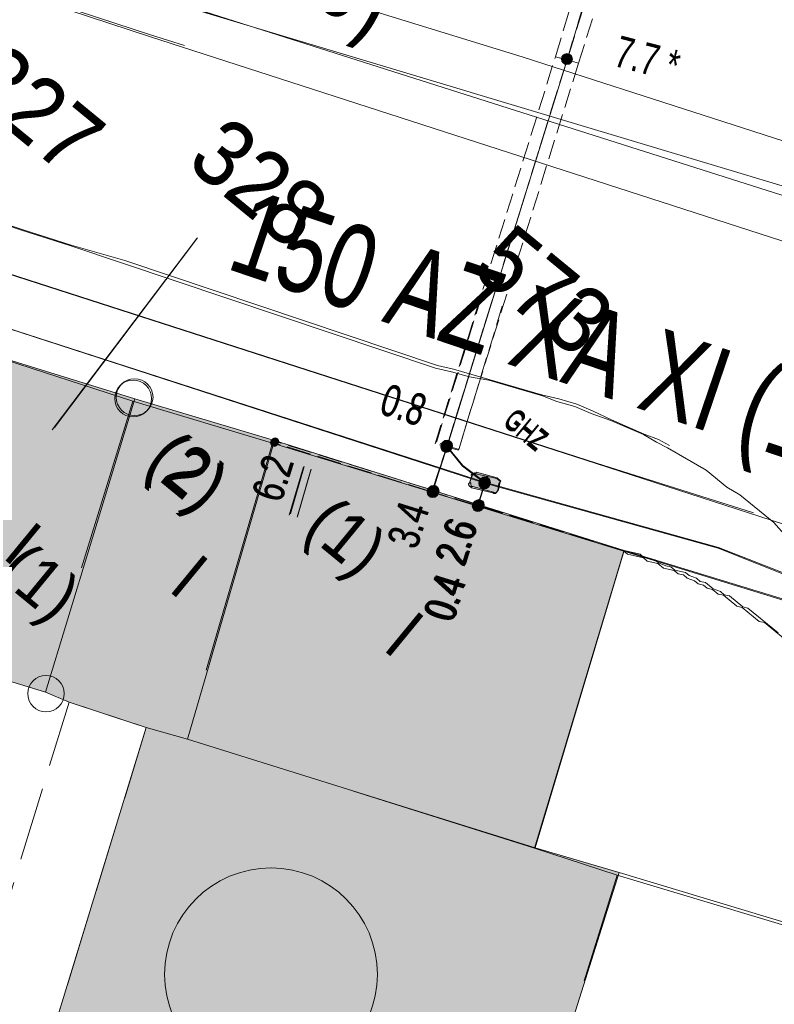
# Model space of a CAD drawing. Header units: metres. Extents: x -740 to 758, y -633 to 854.
# Tile 612 of 656: x 354 to 367, y -331 to -314. Entities that reach past the tile are written whole.
import ezdxf

# ---------------------------------------------------------------- set-up
doc = ezdxf.new("R2010")
doc.units = ezdxf.units.M
doc.header["$MEASUREMENT"] = 0
for name, pattern in [('1248_416', [1.664, 1.248, -0.416]), ('333_125', [0.4576, 0.3328, -0.1248]), ('333_333', [0.6656, 0.3328, -0.3328]), ('416_125', [0.5408, 0.416, -0.1248])]:
    doc.linetypes.add(name, pattern=pattern)
for name, color, linetype in [('Gas.LOVION', 7, 'Continuous'), ('Grundkarte.LOVION', 7, 'Continuous'), ('Grundkarte_Text.LOVION', 7, 'Continuous'), ('Strom.LOVION', 7, 'Continuous'), ('StromBemass.LOVION', 7, 'Continuous'), ('Wasser.LOVION', 7, 'Continuous')]:
    doc.layers.add(name, color=color, linetype=linetype)
doc.styles.add('ERSTELLTER_STIL_1', font='arial.ttf')

msp = doc.modelspace()

# ---------------------------------------------------------------- hatches: boundary and pattern name
at = {"layer": 'Grundkarte.LOVION', "linetype": 'Continuous', "lineweight": 18}
for color, points in [(254, [(352.255, -325.139), (354.662, -325.879), (356.183, -320.883), (353.776, -320.143)]), (254, [(353.184, -322.043), (355.273, -323.759), (356.149, -320.925), (353.768, -320.153)]), (254, [(356.183, -320.883), (354.662, -325.879), (355.063, -326.047), (356.376, -326.48), (357.075, -326.678), (358.559, -321.597)]), (254, [(356.149, -320.925), (355.273, -323.759), (357.394, -325.503), (358.524, -321.639)]), (254, [(357.075, -326.678), (362.989, -328.523), (364.505, -323.468), (358.559, -321.597)]), (254, [(357.394, -325.503), (359.901, -327.563), (362.981, -328.533), (364.497, -323.478), (358.524, -321.639)]), (9, [(356.376, -326.48), (354.583, -332.33), (362.569, -334.8), (364.42, -328.945), (362.989, -328.523), (357.075, -326.678)]), (9, [(356.376, -326.48), (354.583, -332.33), (362.569, -334.8), (364.42, -328.945), (362.989, -328.523), (357.075, -326.678)]), (9, [(359.901, -327.563), (363.822, -330.785), (364.385, -328.987), (362.981, -328.533)]), (9, [(359.901, -327.563), (363.822, -330.785), (364.385, -328.987), (362.981, -328.533)])]:
    msp.add_hatch(color=color, dxfattribs=at).paths.add_polyline_path(points)
at = {"layer": 'Strom.LOVION', "linetype": 'Continuous', "lineweight": 13}
for points in [[(361.909, -322.401), (362.272, -322.484), (362.288, -322.497), (362.317, -322.494), (362.357, -322.446), (362.374, -322.326), (362.401, -322.294), (362.337, -322.241), (361.974, -322.159), (361.958, -322.145), (361.928, -322.148), (361.902, -322.18), (361.905, -322.21), (361.871, -322.316), (361.858, -322.332), (361.861, -322.362)], [(361.93, -322.375), (362.28, -322.474), (362.296, -322.487), (362.325, -322.485), (362.365, -322.436), (362.396, -322.3), (362.409, -322.284), (362.345, -322.231), (361.995, -322.133), (361.982, -322.149), (361.923, -322.154), (361.926, -322.184), (361.879, -322.306), (361.895, -322.32), (361.901, -322.378)]]:
    msp.add_hatch(color=7, dxfattribs=at).paths.add_polyline_path(points)
at = {"layer": 'StromBemass.LOVION', "linetype": 'Continuous', "lineweight": 13}
for points in [[(363.603, -315.165), (363.61, -315.156), (363.616, -315.145), (363.62, -315.135), (363.623, -315.123), (363.624, -315.112), (363.624, -315.1), (363.623, -315.088), (363.62, -315.077), (363.615, -315.066), (363.61, -315.056), (363.603, -315.047), (363.595, -315.038), (363.586, -315.031), (363.576, -315.024), (363.565, -315.02), (363.554, -315.016), (363.543, -315.014), (363.531, -315.013), (363.519, -315.014), (363.508, -315.016), (363.497, -315.02), (363.486, -315.025), (363.476, -315.031), (363.467, -315.039), (363.459, -315.047), (363.453, -315.057), (363.447, -315.067), (363.443, -315.078), (363.44, -315.089), (363.438, -315.101), (363.438, -315.112), (363.44, -315.124), (363.443, -315.135), (363.447, -315.146), (363.453, -315.156), (363.46, -315.166), (363.468, -315.174), (363.477, -315.182), (363.487, -315.188), (363.497, -315.193), (363.508, -315.196), (363.52, -315.198), (363.532, -315.199), (363.543, -315.198), (363.555, -315.196), (363.566, -315.192), (363.576, -315.187), (363.586, -315.181), (363.595, -315.174)], [(363.58, -315.155), (363.585, -315.149), (363.589, -315.142), (363.592, -315.134), (363.594, -315.127), (363.595, -315.119), (363.595, -315.111), (363.594, -315.103), (363.592, -315.095), (363.589, -315.088), (363.585, -315.081), (363.58, -315.074), (363.575, -315.068), (363.569, -315.063), (363.562, -315.059), (363.555, -315.056), (363.547, -315.053), (363.539, -315.052), (363.531, -315.051), (363.523, -315.052), (363.515, -315.053), (363.508, -315.056), (363.501, -315.059), (363.494, -315.064), (363.488, -315.069), (363.482, -315.075), (363.478, -315.081), (363.474, -315.088), (363.471, -315.096), (363.469, -315.103), (363.468, -315.111), (363.468, -315.119), (363.469, -315.127), (363.471, -315.135), (363.474, -315.142), (363.478, -315.149), (363.482, -315.156), (363.488, -315.161), (363.494, -315.167), (363.501, -315.171), (363.508, -315.174), (363.516, -315.177), (363.524, -315.178), (363.532, -315.179), (363.54, -315.178), (363.547, -315.177), (363.555, -315.174), (363.562, -315.171), (363.569, -315.166), (363.575, -315.161)], [(358.601, -321.673), (358.606, -321.666), (358.609, -321.659), (358.612, -321.652), (358.614, -321.644), (358.615, -321.636), (358.615, -321.628), (358.614, -321.62), (358.612, -321.613), (358.609, -321.605), (358.605, -321.598), (358.601, -321.592), (358.595, -321.586), (358.589, -321.581), (358.582, -321.577), (358.575, -321.573), (358.567, -321.571), (358.56, -321.569), (358.552, -321.569), (358.544, -321.569), (358.536, -321.571), (358.528, -321.573), (358.521, -321.577), (358.514, -321.581), (358.508, -321.586), (358.503, -321.592), (358.498, -321.599), (358.494, -321.606), (358.491, -321.613), (358.489, -321.621), (358.488, -321.629), (358.488, -321.637), (358.489, -321.645), (358.491, -321.652), (358.494, -321.66), (358.498, -321.667), (358.503, -321.673), (358.508, -321.679), (358.515, -321.684), (358.521, -321.688), (358.529, -321.692), (358.536, -321.694), (358.544, -321.696), (358.552, -321.696), (358.56, -321.696), (358.568, -321.694), (358.575, -321.691), (358.583, -321.688), (358.589, -321.684), (358.595, -321.679)], [(358.616, -321.651), (358.621, -321.645), (358.624, -321.638), (358.627, -321.631), (358.629, -321.624), (358.63, -321.616), (358.63, -321.608), (358.629, -321.6), (358.627, -321.593), (358.624, -321.586), (358.62, -321.579), (358.616, -321.573), (358.61, -321.567), (358.604, -321.562), (358.598, -321.558), (358.591, -321.555), (358.584, -321.552), (358.576, -321.551), (358.568, -321.55), (358.56, -321.551), (358.553, -321.552), (358.545, -321.555), (358.538, -321.558), (358.532, -321.562), (358.526, -321.567), (358.521, -321.573), (358.516, -321.579), (358.512, -321.586), (358.509, -321.593), (358.508, -321.601), (358.507, -321.609), (358.507, -321.616), (358.508, -321.624), (358.51, -321.632), (358.512, -321.639), (358.516, -321.646), (358.521, -321.652), (358.526, -321.657), (358.532, -321.662), (358.539, -321.667), (358.546, -321.67), (358.553, -321.672), (358.561, -321.674), (358.569, -321.674), (358.576, -321.674), (358.584, -321.672), (358.591, -321.67), (358.598, -321.666), (358.605, -321.662), (358.611, -321.657)], [(361.551, -321.762), (361.558, -321.752), (361.563, -321.742), (361.568, -321.731), (361.571, -321.72), (361.572, -321.708), (361.572, -321.696), (361.57, -321.684), (361.567, -321.673), (361.563, -321.662), (361.557, -321.651), (361.55, -321.642), (361.542, -321.633), (361.533, -321.626), (361.523, -321.619), (361.512, -321.614), (361.501, -321.611), (361.489, -321.608), (361.477, -321.608), (361.466, -321.609), (361.454, -321.611), (361.443, -321.615), (361.432, -321.62), (361.422, -321.626), (361.413, -321.634), (361.405, -321.642), (361.398, -321.652), (361.392, -321.662), (361.388, -321.673), (361.385, -321.685), (361.384, -321.697), (361.384, -321.708), (361.385, -321.72), (361.388, -321.732), (361.393, -321.743), (361.398, -321.753), (361.405, -321.763), (361.413, -321.771), (361.423, -321.779), (361.433, -321.785), (361.443, -321.79), (361.455, -321.794), (361.466, -321.796), (361.478, -321.797), (361.49, -321.796), (361.502, -321.793), (361.513, -321.79), (361.524, -321.785), (361.534, -321.778), (361.543, -321.771)], [(361.564, -321.741), (361.571, -321.731), (361.576, -321.721), (361.581, -321.71), (361.583, -321.699), (361.585, -321.687), (361.585, -321.675), (361.583, -321.664), (361.58, -321.652), (361.576, -321.641), (361.57, -321.631), (361.563, -321.622), (361.555, -321.613), (361.546, -321.606), (361.536, -321.599), (361.526, -321.594), (361.515, -321.591), (361.503, -321.589), (361.491, -321.588), (361.48, -321.589), (361.468, -321.591), (361.457, -321.595), (361.446, -321.6), (361.436, -321.606), (361.427, -321.614), (361.419, -321.622), (361.413, -321.632), (361.407, -321.642), (361.403, -321.653), (361.4, -321.664), (361.398, -321.676), (361.398, -321.688), (361.4, -321.699), (361.403, -321.711), (361.407, -321.721), (361.413, -321.732), (361.42, -321.741), (361.428, -321.75), (361.437, -321.757), (361.447, -321.763), (361.458, -321.768), (361.469, -321.772), (361.48, -321.774), (361.492, -321.775), (361.504, -321.774), (361.515, -321.772), (361.526, -321.768), (361.537, -321.763), (361.547, -321.757), (361.556, -321.749)], [(361.53, -321.747), (361.535, -321.74), (361.539, -321.733), (361.542, -321.726), (361.544, -321.718), (361.545, -321.71), (361.545, -321.702), (361.544, -321.694), (361.542, -321.686), (361.539, -321.679), (361.535, -321.672), (361.53, -321.665), (361.524, -321.659), (361.518, -321.654), (361.511, -321.65), (361.504, -321.646), (361.496, -321.644), (361.488, -321.642), (361.48, -321.642), (361.472, -321.643), (361.464, -321.644), (361.457, -321.647), (361.45, -321.65), (361.443, -321.654), (361.437, -321.66), (361.431, -321.665), (361.426, -321.672), (361.423, -321.679), (361.42, -321.687), (361.418, -321.694), (361.417, -321.702), (361.417, -321.71), (361.418, -321.718), (361.42, -321.726), (361.423, -321.734), (361.427, -321.741), (361.431, -321.747), (361.437, -321.753), (361.443, -321.758), (361.45, -321.762), (361.457, -321.766), (361.465, -321.768), (361.473, -321.77), (361.481, -321.77), (361.489, -321.77), (361.497, -321.768), (361.504, -321.766), (361.512, -321.762), (361.518, -321.758), (361.525, -321.753)], [(361.543, -321.733), (361.548, -321.727), (361.552, -321.72), (361.554, -321.712), (361.556, -321.705), (361.557, -321.697), (361.557, -321.689), (361.556, -321.681), (361.554, -321.674), (361.551, -321.666), (361.548, -321.659), (361.543, -321.653), (361.538, -321.647), (361.531, -321.642), (361.525, -321.638), (361.518, -321.635), (361.51, -321.632), (361.502, -321.631), (361.494, -321.63), (361.487, -321.631), (361.479, -321.632), (361.471, -321.635), (361.464, -321.638), (361.457, -321.642), (361.451, -321.647), (361.446, -321.653), (361.441, -321.66), (361.438, -321.667), (361.435, -321.674), (361.433, -321.682), (361.432, -321.689), (361.432, -321.697), (361.433, -321.705), (361.435, -321.713), (361.438, -321.72), (361.442, -321.727), (361.446, -321.733), (361.452, -321.739), (361.458, -321.744), (361.464, -321.748), (361.472, -321.752), (361.479, -321.754), (361.487, -321.756), (361.495, -321.756), (361.503, -321.756), (361.51, -321.754), (361.518, -321.752), (361.525, -321.748), (361.532, -321.744), (361.538, -321.739)], [(362.201, -322.382), (362.208, -322.373), (362.214, -322.362), (362.218, -322.351), (362.221, -322.34), (362.223, -322.328), (362.223, -322.316), (362.221, -322.304), (362.218, -322.292), (362.214, -322.281), (362.208, -322.271), (362.201, -322.261), (362.193, -322.253), (362.183, -322.245), (362.173, -322.239), (362.163, -322.234), (362.151, -322.23), (362.139, -322.228), (362.127, -322.227), (362.116, -322.228), (362.104, -322.23), (362.093, -322.234), (362.082, -322.239), (362.072, -322.245), (362.062, -322.253), (362.054, -322.262), (362.047, -322.271), (362.042, -322.282), (362.037, -322.293), (362.034, -322.305), (362.033, -322.316), (362.033, -322.328), (362.034, -322.34), (362.037, -322.352), (362.042, -322.363), (362.048, -322.373), (362.055, -322.383), (362.063, -322.392), (362.072, -322.399), (362.082, -322.406), (362.093, -322.411), (362.104, -322.414), (362.116, -322.416), (362.128, -322.417), (362.14, -322.416), (362.152, -322.414), (362.163, -322.41), (362.174, -322.405), (362.184, -322.399), (362.193, -322.391)], [(362.209, -322.367), (362.215, -322.357), (362.221, -322.347), (362.225, -322.336), (362.228, -322.325), (362.23, -322.313), (362.23, -322.301), (362.228, -322.289), (362.225, -322.278), (362.221, -322.267), (362.215, -322.257), (362.208, -322.247), (362.2, -322.239), (362.191, -322.231), (362.181, -322.225), (362.17, -322.22), (362.159, -322.217), (362.148, -322.214), (362.136, -322.214), (362.124, -322.214), (362.113, -322.217), (362.101, -322.22), (362.091, -322.225), (362.081, -322.232), (362.072, -322.239), (362.064, -322.248), (362.057, -322.257), (362.051, -322.268), (362.047, -322.279), (362.044, -322.29), (362.043, -322.302), (362.043, -322.313), (362.044, -322.325), (362.047, -322.337), (362.052, -322.347), (362.057, -322.358), (362.064, -322.367), (362.072, -322.376), (362.081, -322.383), (362.091, -322.389), (362.102, -322.394), (362.113, -322.398), (362.125, -322.4), (362.137, -322.401), (362.148, -322.4), (362.16, -322.398), (362.171, -322.394), (362.182, -322.389), (362.191, -322.383), (362.201, -322.375)], [(362.183, -322.364), (362.188, -322.358), (362.192, -322.351), (362.195, -322.343), (362.197, -322.335), (362.198, -322.328), (362.198, -322.32), (362.197, -322.312), (362.195, -322.304), (362.192, -322.296), (362.188, -322.289), (362.183, -322.283), (362.177, -322.277), (362.171, -322.272), (362.165, -322.268), (362.157, -322.265), (362.15, -322.262), (362.142, -322.261), (362.134, -322.26), (362.126, -322.261), (362.118, -322.262), (362.111, -322.265), (362.103, -322.268), (362.097, -322.272), (362.09, -322.278), (362.085, -322.283), (362.08, -322.29), (362.077, -322.297), (362.074, -322.304), (362.072, -322.312), (362.071, -322.32), (362.071, -322.328), (362.072, -322.336), (362.074, -322.344), (362.077, -322.351), (362.081, -322.358), (362.085, -322.364), (362.091, -322.37), (362.097, -322.375), (362.104, -322.38), (362.111, -322.383), (362.119, -322.385), (362.126, -322.387), (362.134, -322.387), (362.142, -322.387), (362.15, -322.385), (362.158, -322.383), (362.165, -322.379), (362.172, -322.375), (362.178, -322.37)], [(362.19, -322.35), (362.195, -322.344), (362.199, -322.337), (362.201, -322.329), (362.203, -322.322), (362.204, -322.314), (362.204, -322.306), (362.203, -322.298), (362.201, -322.291), (362.198, -322.284), (362.195, -322.277), (362.19, -322.27), (362.185, -322.265), (362.178, -322.26), (362.172, -322.255), (362.165, -322.252), (362.157, -322.25), (362.15, -322.248), (362.142, -322.248), (362.134, -322.248), (362.126, -322.25), (362.119, -322.252), (362.112, -322.256), (362.105, -322.26), (362.099, -322.265), (362.094, -322.271), (362.089, -322.277), (362.085, -322.284), (362.082, -322.291), (362.08, -322.299), (362.08, -322.307), (362.08, -322.314), (362.081, -322.322), (362.083, -322.33), (362.085, -322.337), (362.089, -322.344), (362.094, -322.35), (362.099, -322.356), (362.105, -322.361), (362.112, -322.365), (362.119, -322.368), (362.127, -322.371), (362.134, -322.372), (362.142, -322.373), (362.15, -322.372), (362.158, -322.371), (362.165, -322.368), (362.172, -322.365), (362.179, -322.361), (362.185, -322.356)], [(361.324, -322.529), (361.331, -322.52), (361.337, -322.509), (361.341, -322.498), (361.344, -322.487), (361.346, -322.475), (361.346, -322.463), (361.344, -322.451), (361.341, -322.439), (361.337, -322.428), (361.331, -322.418), (361.324, -322.408), (361.315, -322.399), (361.306, -322.392), (361.296, -322.385), (361.285, -322.38), (361.274, -322.377), (361.262, -322.374), (361.25, -322.374), (361.238, -322.374), (361.226, -322.377), (361.215, -322.38), (361.204, -322.386), (361.194, -322.392), (361.185, -322.4), (361.177, -322.408), (361.17, -322.418), (361.164, -322.429), (361.16, -322.44), (361.157, -322.451), (361.155, -322.463), (361.155, -322.475), (361.157, -322.487), (361.16, -322.499), (361.164, -322.51), (361.17, -322.52), (361.177, -322.53), (361.185, -322.539), (361.195, -322.546), (361.205, -322.553), (361.216, -322.558), (361.227, -322.561), (361.239, -322.564), (361.251, -322.564), (361.263, -322.563), (361.274, -322.561), (361.286, -322.557), (361.297, -322.552), (361.307, -322.546), (361.316, -322.538)], [(361.324, -322.529), (361.331, -322.52), (361.337, -322.509), (361.341, -322.498), (361.344, -322.487), (361.346, -322.475), (361.346, -322.463), (361.344, -322.451), (361.341, -322.439), (361.337, -322.428), (361.331, -322.418), (361.324, -322.408), (361.315, -322.399), (361.306, -322.392), (361.296, -322.385), (361.285, -322.38), (361.274, -322.377), (361.262, -322.374), (361.25, -322.374), (361.238, -322.374), (361.226, -322.377), (361.215, -322.38), (361.204, -322.386), (361.194, -322.392), (361.185, -322.4), (361.177, -322.408), (361.17, -322.418), (361.164, -322.429), (361.16, -322.44), (361.157, -322.451), (361.155, -322.463), (361.155, -322.475), (361.157, -322.487), (361.16, -322.499), (361.164, -322.51), (361.17, -322.52), (361.177, -322.53), (361.185, -322.539), (361.195, -322.546), (361.205, -322.553), (361.216, -322.558), (361.227, -322.561), (361.239, -322.564), (361.251, -322.564), (361.263, -322.563), (361.274, -322.561), (361.286, -322.557), (361.297, -322.552), (361.307, -322.546), (361.316, -322.538)], [(361.324, -322.529), (361.331, -322.52), (361.337, -322.509), (361.341, -322.498), (361.344, -322.487), (361.346, -322.475), (361.346, -322.463), (361.344, -322.451), (361.341, -322.439), (361.337, -322.428), (361.331, -322.418), (361.324, -322.408), (361.315, -322.399), (361.306, -322.392), (361.296, -322.385), (361.285, -322.38), (361.274, -322.377), (361.262, -322.374), (361.25, -322.374), (361.238, -322.374), (361.226, -322.377), (361.215, -322.38), (361.204, -322.386), (361.194, -322.392), (361.185, -322.4), (361.177, -322.408), (361.17, -322.418), (361.164, -322.429), (361.16, -322.44), (361.157, -322.451), (361.155, -322.463), (361.155, -322.475), (361.157, -322.487), (361.16, -322.499), (361.164, -322.51), (361.17, -322.52), (361.177, -322.53), (361.185, -322.539), (361.195, -322.546), (361.205, -322.553), (361.216, -322.558), (361.227, -322.561), (361.239, -322.564), (361.251, -322.564), (361.263, -322.563), (361.274, -322.561), (361.286, -322.557), (361.297, -322.552), (361.307, -322.546), (361.316, -322.538)], [(361.335, -322.516), (361.342, -322.506), (361.348, -322.496), (361.352, -322.484), (361.355, -322.473), (361.357, -322.461), (361.357, -322.449), (361.355, -322.437), (361.352, -322.425), (361.348, -322.414), (361.342, -322.404), (361.335, -322.394), (361.327, -322.385), (361.317, -322.378), (361.307, -322.371), (361.296, -322.366), (361.285, -322.362), (361.273, -322.36), (361.261, -322.359), (361.249, -322.36), (361.237, -322.363), (361.226, -322.366), (361.215, -322.371), (361.205, -322.378), (361.196, -322.386), (361.187, -322.394), (361.18, -322.404), (361.175, -322.415), (361.17, -322.426), (361.167, -322.437), (361.166, -322.449), (361.166, -322.461), (361.167, -322.473), (361.17, -322.485), (361.175, -322.496), (361.181, -322.507), (361.188, -322.516), (361.196, -322.525), (361.205, -322.533), (361.216, -322.539), (361.226, -322.544), (361.238, -322.548), (361.25, -322.55), (361.262, -322.551), (361.274, -322.55), (361.285, -322.548), (361.297, -322.544), (361.308, -322.539), (361.318, -322.532), (361.327, -322.525)], [(361.335, -322.516), (361.342, -322.506), (361.348, -322.496), (361.352, -322.484), (361.355, -322.473), (361.357, -322.461), (361.357, -322.449), (361.355, -322.437), (361.352, -322.425), (361.348, -322.414), (361.342, -322.404), (361.335, -322.394), (361.327, -322.385), (361.317, -322.378), (361.307, -322.371), (361.296, -322.366), (361.285, -322.362), (361.273, -322.36), (361.261, -322.359), (361.249, -322.36), (361.237, -322.363), (361.226, -322.366), (361.215, -322.371), (361.205, -322.378), (361.196, -322.386), (361.187, -322.394), (361.18, -322.404), (361.175, -322.415), (361.17, -322.426), (361.167, -322.437), (361.166, -322.449), (361.166, -322.461), (361.167, -322.473), (361.17, -322.485), (361.175, -322.496), (361.181, -322.507), (361.188, -322.516), (361.196, -322.525), (361.205, -322.533), (361.216, -322.539), (361.226, -322.544), (361.238, -322.548), (361.25, -322.55), (361.262, -322.551), (361.274, -322.55), (361.285, -322.548), (361.297, -322.544), (361.308, -322.539), (361.318, -322.532), (361.327, -322.525)], [(361.335, -322.516), (361.342, -322.506), (361.348, -322.496), (361.352, -322.484), (361.355, -322.473), (361.357, -322.461), (361.357, -322.449), (361.355, -322.437), (361.352, -322.425), (361.348, -322.414), (361.342, -322.404), (361.335, -322.394), (361.327, -322.385), (361.317, -322.378), (361.307, -322.371), (361.296, -322.366), (361.285, -322.362), (361.273, -322.36), (361.261, -322.359), (361.249, -322.36), (361.237, -322.363), (361.226, -322.366), (361.215, -322.371), (361.205, -322.378), (361.196, -322.386), (361.187, -322.394), (361.18, -322.404), (361.175, -322.415), (361.17, -322.426), (361.167, -322.437), (361.166, -322.449), (361.166, -322.461), (361.167, -322.473), (361.17, -322.485), (361.175, -322.496), (361.181, -322.507), (361.188, -322.516), (361.196, -322.525), (361.205, -322.533), (361.216, -322.539), (361.226, -322.544), (361.238, -322.548), (361.25, -322.55), (361.262, -322.551), (361.274, -322.55), (361.285, -322.548), (361.297, -322.544), (361.308, -322.539), (361.318, -322.532), (361.327, -322.525)], [(361.291, -322.506), (361.295, -322.499), (361.299, -322.492), (361.302, -322.485), (361.304, -322.477), (361.305, -322.47), (361.305, -322.462), (361.304, -322.454), (361.302, -322.446), (361.299, -322.439), (361.295, -322.432), (361.291, -322.426), (361.285, -322.42), (361.279, -322.415), (361.272, -322.411), (361.265, -322.407), (361.258, -322.405), (361.25, -322.404), (361.242, -322.403), (361.234, -322.404), (361.227, -322.405), (361.219, -322.408), (361.212, -322.411), (361.205, -322.415), (361.199, -322.42), (361.194, -322.426), (361.189, -322.432), (361.186, -322.439), (361.183, -322.447), (361.181, -322.454), (361.18, -322.462), (361.18, -322.47), (361.181, -322.478), (361.183, -322.485), (361.186, -322.493), (361.19, -322.5), (361.194, -322.506), (361.2, -322.512), (361.206, -322.517), (361.212, -322.521), (361.22, -322.524), (361.227, -322.527), (361.235, -322.528), (361.243, -322.528), (361.25, -322.528), (361.258, -322.526), (361.266, -322.524), (361.273, -322.521), (361.279, -322.516), (361.285, -322.511)], [(361.291, -322.506), (361.295, -322.499), (361.299, -322.492), (361.302, -322.485), (361.304, -322.477), (361.305, -322.47), (361.305, -322.462), (361.304, -322.454), (361.302, -322.446), (361.299, -322.439), (361.295, -322.432), (361.291, -322.426), (361.285, -322.42), (361.279, -322.415), (361.272, -322.411), (361.265, -322.407), (361.258, -322.405), (361.25, -322.404), (361.242, -322.403), (361.234, -322.404), (361.227, -322.405), (361.219, -322.408), (361.212, -322.411), (361.205, -322.415), (361.199, -322.42), (361.194, -322.426), (361.189, -322.432), (361.186, -322.439), (361.183, -322.447), (361.181, -322.454), (361.18, -322.462), (361.18, -322.47), (361.181, -322.478), (361.183, -322.485), (361.186, -322.493), (361.19, -322.5), (361.194, -322.506), (361.2, -322.512), (361.206, -322.517), (361.212, -322.521), (361.22, -322.524), (361.227, -322.527), (361.235, -322.528), (361.243, -322.528), (361.25, -322.528), (361.258, -322.526), (361.266, -322.524), (361.273, -322.521), (361.279, -322.516), (361.285, -322.511)], [(361.293, -322.509), (361.298, -322.502), (361.302, -322.495), (361.304, -322.488), (361.306, -322.48), (361.307, -322.473), (361.307, -322.465), (361.306, -322.457), (361.304, -322.449), (361.301, -322.442), (361.298, -322.435), (361.293, -322.429), (361.287, -322.423), (361.281, -322.418), (361.275, -322.414), (361.268, -322.41), (361.26, -322.408), (361.252, -322.406), (361.244, -322.406), (361.237, -322.406), (361.229, -322.408), (361.221, -322.41), (361.214, -322.414), (361.208, -322.418), (361.201, -322.423), (361.196, -322.429), (361.191, -322.435), (361.188, -322.442), (361.185, -322.45), (361.183, -322.457), (361.182, -322.465), (361.182, -322.473), (361.183, -322.481), (361.185, -322.488), (361.188, -322.496), (361.192, -322.503), (361.196, -322.509), (361.202, -322.515), (361.208, -322.52), (361.215, -322.524), (361.222, -322.527), (361.229, -322.53), (361.237, -322.531), (361.245, -322.532), (361.253, -322.531), (361.26, -322.53), (361.268, -322.527), (361.275, -322.524), (361.282, -322.52), (361.288, -322.514)], [(361.294, -322.504), (361.299, -322.497), (361.302, -322.49), (361.305, -322.483), (361.307, -322.475), (361.308, -322.467), (361.308, -322.459), (361.307, -322.452), (361.305, -322.444), (361.302, -322.437), (361.298, -322.43), (361.294, -322.423), (361.288, -322.418), (361.282, -322.413), (361.276, -322.408), (361.268, -322.405), (361.261, -322.403), (361.253, -322.401), (361.245, -322.401), (361.237, -322.401), (361.23, -322.403), (361.222, -322.405), (361.215, -322.409), (361.208, -322.413), (361.202, -322.418), (361.197, -322.424), (361.192, -322.43), (361.188, -322.437), (361.185, -322.444), (361.183, -322.452), (361.183, -322.46), (361.183, -322.468), (361.184, -322.476), (361.186, -322.483), (361.189, -322.491), (361.192, -322.498), (361.197, -322.504), (361.202, -322.51), (361.209, -322.515), (361.215, -322.519), (361.222, -322.522), (361.23, -322.525), (361.238, -322.526), (361.246, -322.527), (361.253, -322.526), (361.261, -322.525), (361.269, -322.522), (361.276, -322.519), (361.283, -322.514), (361.289, -322.509)], [(361.301, -322.483), (361.306, -322.477), (361.31, -322.47), (361.313, -322.463), (361.315, -322.455), (361.315, -322.448), (361.315, -322.44), (361.314, -322.432), (361.312, -322.425), (361.31, -322.417), (361.306, -322.41), (361.301, -322.404), (361.296, -322.399), (361.29, -322.394), (361.283, -322.389), (361.276, -322.386), (361.269, -322.384), (361.261, -322.382), (361.253, -322.382), (361.245, -322.382), (361.238, -322.384), (361.23, -322.386), (361.223, -322.39), (361.217, -322.394), (361.211, -322.399), (361.205, -322.404), (361.201, -322.411), (361.197, -322.418), (361.194, -322.425), (361.192, -322.433), (361.191, -322.44), (361.191, -322.448), (361.192, -322.456), (361.194, -322.463), (361.197, -322.471), (361.201, -322.477), (361.206, -322.484), (361.211, -322.489), (361.217, -322.494), (361.224, -322.499), (361.231, -322.502), (361.238, -322.504), (361.246, -322.506), (361.254, -322.506), (361.261, -322.506), (361.269, -322.504), (361.276, -322.502), (361.284, -322.498), (361.29, -322.494), (361.296, -322.489)], [(361.301, -322.483), (361.306, -322.477), (361.31, -322.47), (361.313, -322.463), (361.315, -322.455), (361.315, -322.448), (361.315, -322.44), (361.314, -322.432), (361.312, -322.425), (361.31, -322.417), (361.306, -322.41), (361.301, -322.404), (361.296, -322.399), (361.29, -322.394), (361.283, -322.389), (361.276, -322.386), (361.269, -322.384), (361.261, -322.382), (361.253, -322.382), (361.245, -322.382), (361.238, -322.384), (361.23, -322.386), (361.223, -322.39), (361.217, -322.394), (361.211, -322.399), (361.205, -322.404), (361.201, -322.411), (361.197, -322.418), (361.194, -322.425), (361.192, -322.433), (361.191, -322.44), (361.191, -322.448), (361.192, -322.456), (361.194, -322.463), (361.197, -322.471), (361.201, -322.477), (361.206, -322.484), (361.211, -322.489), (361.217, -322.494), (361.224, -322.499), (361.231, -322.502), (361.238, -322.504), (361.246, -322.506), (361.254, -322.506), (361.261, -322.506), (361.269, -322.504), (361.276, -322.502), (361.284, -322.498), (361.29, -322.494), (361.296, -322.489)], [(361.304, -322.488), (361.309, -322.481), (361.312, -322.474), (361.315, -322.467), (361.317, -322.459), (361.318, -322.451), (361.318, -322.443), (361.317, -322.435), (361.315, -322.428), (361.312, -322.42), (361.308, -322.413), (361.304, -322.407), (361.298, -322.401), (361.292, -322.396), (361.285, -322.392), (361.278, -322.389), (361.271, -322.386), (361.263, -322.385), (361.255, -322.384), (361.247, -322.385), (361.239, -322.386), (361.231, -322.389), (361.224, -322.392), (361.218, -322.396), (361.211, -322.402), (361.206, -322.407), (361.201, -322.414), (361.198, -322.421), (361.195, -322.428), (361.193, -322.436), (361.192, -322.444), (361.192, -322.452), (361.193, -322.46), (361.195, -322.467), (361.198, -322.475), (361.202, -322.482), (361.206, -322.488), (361.212, -322.494), (361.218, -322.499), (361.225, -322.503), (361.232, -322.506), (361.239, -322.509), (361.247, -322.51), (361.255, -322.511), (361.263, -322.51), (361.271, -322.509), (361.278, -322.506), (361.286, -322.503), (361.292, -322.499), (361.298, -322.494)], [(361.304, -322.482), (361.308, -322.476), (361.312, -322.469), (361.315, -322.462), (361.317, -322.454), (361.318, -322.446), (361.318, -322.438), (361.317, -322.431), (361.315, -322.423), (361.312, -322.416), (361.308, -322.409), (361.304, -322.403), (361.298, -322.397), (361.292, -322.392), (361.286, -322.388), (361.278, -322.384), (361.271, -322.382), (361.263, -322.381), (361.256, -322.38), (361.248, -322.381), (361.24, -322.382), (361.233, -322.385), (361.225, -322.388), (361.219, -322.392), (361.213, -322.397), (361.207, -322.403), (361.203, -322.409), (361.199, -322.416), (361.196, -322.423), (361.194, -322.431), (361.193, -322.439), (361.193, -322.447), (361.194, -322.454), (361.196, -322.462), (361.199, -322.469), (361.203, -322.476), (361.208, -322.482), (361.213, -322.488), (361.219, -322.493), (361.226, -322.497), (361.233, -322.501), (361.24, -322.503), (361.248, -322.504), (361.256, -322.505), (361.264, -322.504), (361.271, -322.503), (361.279, -322.5), (361.286, -322.497), (361.293, -322.493), (361.299, -322.488)], [(362.087, -322.77), (362.094, -322.761), (362.099, -322.75), (362.104, -322.74), (362.107, -322.728), (362.108, -322.716), (362.108, -322.705), (362.106, -322.693), (362.103, -322.682), (362.099, -322.671), (362.093, -322.661), (362.086, -322.651), (362.078, -322.642), (362.069, -322.635), (362.059, -322.629), (362.049, -322.624), (362.038, -322.62), (362.026, -322.618), (362.014, -322.617), (362.003, -322.618), (361.991, -322.62), (361.98, -322.624), (361.969, -322.629), (361.959, -322.635), (361.95, -322.643), (361.942, -322.651), (361.935, -322.661), (361.93, -322.671), (361.926, -322.682), (361.923, -322.694), (361.921, -322.705), (361.921, -322.717), (361.923, -322.729), (361.926, -322.74), (361.93, -322.751), (361.936, -322.761), (361.943, -322.771), (361.951, -322.779), (361.96, -322.787), (361.97, -322.793), (361.98, -322.798), (361.992, -322.802), (362.003, -322.804), (362.015, -322.804), (362.027, -322.804), (362.038, -322.801), (362.049, -322.798), (362.06, -322.793), (362.07, -322.786), (362.079, -322.779)], [(362.104, -322.753), (362.111, -322.743), (362.117, -322.733), (362.121, -322.722), (362.124, -322.711), (362.125, -322.699), (362.125, -322.687), (362.124, -322.676), (362.121, -322.664), (362.116, -322.654), (362.111, -322.643), (362.104, -322.634), (362.096, -322.625), (362.087, -322.618), (362.077, -322.612), (362.066, -322.607), (362.055, -322.603), (362.044, -322.601), (362.032, -322.6), (362.02, -322.601), (362.009, -322.603), (361.997, -322.607), (361.987, -322.612), (361.977, -322.618), (361.968, -322.626), (361.96, -322.634), (361.953, -322.644), (361.947, -322.654), (361.943, -322.665), (361.94, -322.676), (361.939, -322.688), (361.939, -322.7), (361.94, -322.711), (361.943, -322.723), (361.948, -322.734), (361.953, -322.744), (361.96, -322.753), (361.968, -322.762), (361.977, -322.769), (361.987, -322.776), (361.998, -322.781), (362.009, -322.784), (362.021, -322.786), (362.032, -322.787), (362.044, -322.786), (362.056, -322.784), (362.067, -322.78), (362.077, -322.775), (362.087, -322.769), (362.096, -322.761)], [(362.07, -322.731), (362.074, -322.725), (362.078, -322.718), (362.081, -322.711), (362.083, -322.703), (362.084, -322.695), (362.084, -322.687), (362.083, -322.68), (362.081, -322.672), (362.078, -322.665), (362.074, -322.658), (362.069, -322.652), (362.064, -322.646), (362.058, -322.641), (362.051, -322.637), (362.044, -322.633), (362.037, -322.631), (362.029, -322.629), (362.021, -322.629), (362.013, -322.63), (362.006, -322.631), (361.998, -322.633), (361.991, -322.637), (361.984, -322.641), (361.978, -322.646), (361.973, -322.652), (361.968, -322.658), (361.965, -322.665), (361.962, -322.672), (361.96, -322.68), (361.959, -322.688), (361.959, -322.696), (361.96, -322.703), (361.962, -322.711), (361.965, -322.718), (361.969, -322.725), (361.973, -322.732), (361.979, -322.737), (361.985, -322.742), (361.991, -322.746), (361.999, -322.75), (362.006, -322.752), (362.014, -322.754), (362.022, -322.754), (362.029, -322.754), (362.037, -322.752), (362.045, -322.75), (362.052, -322.746), (362.058, -322.742), (362.064, -322.737)], [(362.07, -322.731), (362.074, -322.725), (362.078, -322.718), (362.081, -322.711), (362.083, -322.703), (362.084, -322.695), (362.084, -322.687), (362.083, -322.68), (362.081, -322.672), (362.078, -322.665), (362.074, -322.658), (362.069, -322.652), (362.064, -322.646), (362.058, -322.641), (362.051, -322.637), (362.044, -322.633), (362.037, -322.631), (362.029, -322.629), (362.021, -322.629), (362.013, -322.63), (362.006, -322.631), (361.998, -322.633), (361.991, -322.637), (361.984, -322.641), (361.978, -322.646), (361.973, -322.652), (361.968, -322.658), (361.965, -322.665), (361.962, -322.672), (361.96, -322.68), (361.959, -322.688), (361.959, -322.696), (361.96, -322.703), (361.962, -322.711), (361.965, -322.718), (361.969, -322.725), (361.973, -322.732), (361.979, -322.737), (361.985, -322.742), (361.991, -322.746), (361.999, -322.75), (362.006, -322.752), (362.014, -322.754), (362.022, -322.754), (362.029, -322.754), (362.037, -322.752), (362.045, -322.75), (362.052, -322.746), (362.058, -322.742), (362.064, -322.737)], [(362.059, -322.748), (362.063, -322.741), (362.067, -322.734), (362.07, -322.726), (362.072, -322.718), (362.073, -322.71), (362.073, -322.702), (362.072, -322.694), (362.07, -322.686), (362.067, -322.678), (362.063, -322.671), (362.058, -322.664), (362.053, -322.659), (362.046, -322.653), (362.039, -322.649), (362.032, -322.645), (362.024, -322.643), (362.016, -322.641), (362.008, -322.641), (362, -322.642), (361.992, -322.643), (361.984, -322.646), (361.977, -322.649), (361.97, -322.654), (361.963, -322.659), (361.958, -322.665), (361.953, -322.671), (361.949, -322.679), (361.946, -322.686), (361.944, -322.694), (361.943, -322.702), (361.943, -322.711), (361.944, -322.719), (361.946, -322.727), (361.949, -322.734), (361.953, -322.741), (361.958, -322.748), (361.964, -322.754), (361.97, -322.759), (361.977, -322.764), (361.984, -322.767), (361.992, -322.77), (362, -322.771), (362.008, -322.772), (362.017, -322.771), (362.025, -322.769), (362.032, -322.767), (362.04, -322.763), (362.047, -322.759), (362.053, -322.754)], [(362.059, -322.748), (362.063, -322.741), (362.067, -322.734), (362.07, -322.726), (362.072, -322.718), (362.073, -322.71), (362.073, -322.702), (362.072, -322.694), (362.07, -322.686), (362.067, -322.678), (362.063, -322.671), (362.058, -322.664), (362.053, -322.659), (362.046, -322.653), (362.039, -322.649), (362.032, -322.645), (362.024, -322.643), (362.016, -322.641), (362.008, -322.641), (362, -322.642), (361.992, -322.643), (361.984, -322.646), (361.977, -322.649), (361.97, -322.654), (361.963, -322.659), (361.958, -322.665), (361.953, -322.671), (361.949, -322.679), (361.946, -322.686), (361.944, -322.694), (361.943, -322.702), (361.943, -322.711), (361.944, -322.719), (361.946, -322.727), (361.949, -322.734), (361.953, -322.741), (361.958, -322.748), (361.964, -322.754), (361.97, -322.759), (361.977, -322.764), (361.984, -322.767), (361.992, -322.77), (362, -322.771), (362.008, -322.772), (362.017, -322.771), (362.025, -322.769), (362.032, -322.767), (362.04, -322.763), (362.047, -322.759), (362.053, -322.754)]]:
    msp.add_hatch(color=7, dxfattribs=at).paths.add_polyline_path(points)

# ---------------------------------------------------------------- linework, layer by layer
at = {"layer": 'Gas.LOVION', "color": 5, "linetype": 'Continuous', "lineweight": 18}
for points in [[(357.029, -314.874), (356.45, -314.695), (349.305, -312.349), (338.076, -308.747), (326.954, -305.18), (322.99, -304.237), (322.249, -304.059), (321.704, -303.934), (321.555, -303.919), (321.444, -303.989), (321.083, -304.232), (318.58, -305.836), (318.482, -305.89), (318.362, -305.872), (317.89, -305.726), (313.635, -304.383), (310.841, -303.46), (307.448, -302.314), (303.6, -314.497), (300.364, -325.084), (298.828, -330.688), (297.945, -333.892), (297.334, -336.11), (295.369, -347.902)], [(336.344, -308.202), (338.068, -308.757), (349.283, -312.375), (356.429, -314.721), (367.554, -318.317), (373.594, -320.239), (376.324, -321.11), (376.46, -321.141), (376.842, -320.971), (379.004, -321.617), (381.328, -322.261), (388.304, -324.387), (399.686, -327.737), (411.032, -331.032), (422.333, -334.316), (425.906, -335.341)]]:
    msp.add_lwpolyline(points, dxfattribs=at)
at = {"layer": 'Grundkarte.LOVION', "color": 8, "linetype": 'Continuous', "lineweight": 18}
for points in [[(332.712, -305.217), (333.63, -305.541), (336.865, -306.584), (340.106, -307.686), (343.341, -308.729), (346.608, -309.799), (349.817, -310.875), (353.084, -311.944), (356.319, -312.988), (359.527, -314.063), (362.788, -315.074), (369.258, -317.161), (372.52, -318.172), (375.263, -319.027), (378.033, -319.849), (380.777, -320.704), (383.547, -321.527), (386.285, -322.323), (389.055, -323.146)], [(334.64, -306.802), (349.995, -312.098), (426.181, -334.974)], [(426.181, -334.974), (349.995, -312.098), (334.64, -306.802)], [(334.64, -306.802), (349.995, -312.098), (426.181, -334.974)], [(426.181, -334.974), (349.995, -312.098), (334.64, -306.802)], [(369.197, -324.901), (364.505, -323.468), (358.559, -321.597), (356.183, -320.883), (353.776, -320.143), (351.395, -319.371), (348.988, -318.631), (346.613, -317.917), (344.206, -317.177), (341.611, -316.338), (341.606, -316.279), (339.011, -315.439), (336.268, -314.584), (333.609, -313.691), (328.057, -311.929)], [(369.197, -324.901), (364.505, -323.468), (358.559, -321.597), (356.183, -320.883), (353.776, -320.143), (351.395, -319.371), (348.988, -318.631), (346.613, -317.917), (344.206, -317.177), (341.611, -316.338), (341.606, -316.279), (339.011, -315.439), (336.268, -314.584), (333.609, -313.691), (328.057, -311.929)], [(344.179, -314.786), (347.013, -315.662), (347.899, -315.959), (349.789, -316.543), (350.701, -316.808), (354.246, -317.999), (355.1, -318.27), (356.013, -318.535), (361.33, -320.321), (361.602, -320.383), (363.123, -320.825), (363.395, -320.887), (363.7, -320.976), (363.977, -321.096), (364.287, -321.243), (364.843, -321.485), (365.089, -321.579), (365.276, -321.679)], [(353.352, -317.711), (354.238, -318.009), (355.092, -318.28), (361.296, -320.363), (361.568, -320.425), (361.872, -320.513), (362.203, -320.57), (363.115, -320.835), (363.361, -320.929), (363.665, -321.018), (363.943, -321.138), (364.279, -321.253), (364.835, -321.495), (365.054, -321.621), (365.241, -321.721), (365.899, -322.1), (366.252, -322.39), (366.472, -322.517), (367.05, -322.992), (367.217, -323.183)], [(421.664, -340.47), (420.933, -340.246), (418.499, -339.538), (416.098, -338.856), (413.664, -338.149), (411.262, -337.467), (408.887, -336.754), (406.454, -336.046), (404.052, -335.364), (401.677, -334.651), (396.874, -333.288), (394.499, -332.574), (392.097, -331.893), (387.23, -330.477), (364.497, -323.478), (358.524, -321.639), (356.149, -320.925), (353.768, -320.153), (351.361, -319.413), (349.071, -318.662)], [(387.23, -330.477), (364.497, -323.478), (358.524, -321.639), (356.149, -320.925), (353.768, -320.153), (351.361, -319.413), (349.071, -318.662)], [(351.063, -320.299), (351.361, -319.413), (353.768, -320.153), (353.184, -322.043), (353.768, -320.153), (356.149, -320.925), (355.273, -323.759)], [(353.184, -322.043), (353.768, -320.153), (356.149, -320.925), (355.273, -323.759)], [(352.255, -325.139), (354.662, -325.879), (356.183, -320.883), (358.559, -321.597), (364.505, -323.468), (364.777, -323.53), (364.841, -323.583), (365.023, -323.625), (365.087, -323.678), (365.21, -323.725), (365.3, -323.745), (365.365, -323.798), (365.546, -323.84), (365.61, -323.892), (365.733, -323.939), (365.797, -323.992), (365.888, -324.013), (366.017, -324.119), (366.14, -324.166), (366.204, -324.219), (366.295, -324.239), (366.52, -324.424), (366.61, -324.445), (367.124, -324.867)], [(355.273, -323.759), (356.149, -320.925), (358.524, -321.639), (357.394, -325.503)], [(355.273, -323.759), (356.149, -320.925), (358.524, -321.639), (364.497, -323.478), (364.561, -323.531), (364.833, -323.593), (364.897, -323.646), (365.079, -323.687), (365.175, -323.767), (365.357, -323.808), (365.421, -323.861), (365.512, -323.882), (365.576, -323.934), (365.699, -323.981), (365.763, -324.034), (365.854, -324.055), (365.918, -324.108), (366.009, -324.128), (366.105, -324.208), (366.196, -324.228), (366.421, -324.413), (366.511, -324.434), (366.801, -324.672), (366.891, -324.692), (367.566, -325.247)], [(357.394, -325.503), (358.524, -321.639), (364.497, -323.478), (362.981, -328.533), (359.901, -327.563)], [(359.901, -327.563), (362.981, -328.533), (364.385, -328.987), (363.822, -330.785)], [(359.901, -327.563), (362.981, -328.533), (364.385, -328.987), (363.822, -330.785)]]:
    msp.add_lwpolyline(points, dxfattribs=at)
at = {"layer": 'Grundkarte.LOVION', "color": 253, "linetype": 'Continuous', "lineweight": 18}
for points in [[(328.057, -311.929), (333.609, -313.691), (331.799, -319.366), (334.484, -320.226), (337.201, -321.113), (340.164, -322.095), (340.309, -321.46), (345.124, -322.94), (347.499, -323.653), (349.88, -324.425), (352.255, -325.139), (354.662, -325.879), (356.183, -320.883), (358.559, -321.597), (364.505, -323.468), (362.989, -328.523), (364.42, -328.945), (368.348, -330.127), (367.45, -333.643), (366.833, -336.098), (365.398, -341.972), (363.904, -347.852)], [(349.071, -318.662), (351.361, -319.413), (353.768, -320.153), (356.149, -320.925), (355.273, -323.759)], [(355.273, -323.759), (356.149, -320.925), (358.524, -321.639), (364.497, -323.478), (362.981, -328.533), (364.385, -328.987), (368.313, -330.169), (367.416, -333.685), (367.389, -333.717)]]:
    msp.add_lwpolyline(points, dxfattribs=at)
msp.add_lwpolyline([(354.662, -325.879), (352.255, -325.139), (349.88, -324.425), (347.499, -323.653), (345.124, -322.94), (340.309, -321.46), (340.164, -322.095), (337.201, -321.113), (334.484, -320.226), (331.799, -319.366), (333.609, -313.691), (336.268, -314.584), (339.011, -315.439), (341.606, -316.279), (341.611, -316.338), (344.206, -317.177), (346.613, -317.917), (348.988, -318.631), (351.395, -319.371), (353.776, -320.143), (356.183, -320.883)], close=True, dxfattribs=at)
at = {"layer": 'Grundkarte.LOVION', "color": 7, "linetype": 'Continuous', "lineweight": 13}
for points in [[(354.778, -321.414), (357.238, -318.159)], [(354.813, -321.372), (357.246, -318.149)]]:
    msp.add_lwpolyline(points, dxfattribs=at)
at = {"layer": 'Grundkarte.LOVION', "color": 8, "linetype": 'Continuous', "lineweight": 18}
for points in [[(352.255, -325.139), (353.776, -320.143), (356.183, -320.883), (354.662, -325.879)], [(352.255, -325.139), (353.776, -320.143), (356.183, -320.883), (354.662, -325.879)], [(356.183, -320.883), (358.559, -321.597), (357.075, -326.678), (356.376, -326.48), (355.063, -326.047), (354.662, -325.879)], [(357.075, -326.678), (358.559, -321.597), (364.505, -323.468), (362.989, -328.523)], [(356.376, -326.48), (357.075, -326.678), (362.989, -328.523), (364.42, -328.945), (362.569, -334.8), (354.583, -332.33)], [(356.376, -326.48), (357.075, -326.678), (362.989, -328.523), (364.42, -328.945), (362.569, -334.8), (354.583, -332.33)]]:
    msp.add_lwpolyline(points, close=True, dxfattribs=at)
at = {"layer": 'Grundkarte.LOVION', "color": 8, "linetype": '1248_416', "lineweight": 18}
msp.add_lwpolyline([(354.583, -332.33), (353.27, -331.897), (355.063, -326.047), (356.376, -326.48)], close=True, dxfattribs=at)
at = {"layer": 'Grundkarte.LOVION', "color": 9, "linetype": 'Continuous', "lineweight": 18}
for centre, radius in [((356.152, -320.881), 0.313), ((356.178, -320.857), 0.313), ((354.671, -325.901), 0.31)]:
    msp.add_circle(centre, radius, dxfattribs=at)
at = {"layer": 'Strom.LOVION', "color": 150, "linetype": 'Continuous', "lineweight": 18}
for points in [[(368.615, -324.397), (366.11, -323.415), (362.145, -322.31), (333.792, -313.142), (333.487, -313.053), (316.623, -307.431), (299.574, -301.739), (297.763, -307.251)], [(362.137, -322.32), (361.754, -322.032), (361.486, -321.704), (363.532, -315.12), (363.967, -313.673), (361.818, -313.011), (360.876, -312.749)], [(384.347, -335), (385.899, -329.41), (370.116, -325.027), (366.102, -323.425), (362.137, -322.32), (347.898, -317.697)], [(362.145, -322.31), (361.763, -322.022), (361.494, -321.694), (362.268, -319.18)]]:
    msp.add_lwpolyline(points, dxfattribs=at)
at = {"layer": 'Strom.LOVION', "color": 7, "linetype": '333_125', "lineweight": 13}
for points in [[(363.334, -315.065), (363.715, -313.816), (361.764, -313.209), (361.889, -312.827), (364.235, -313.544), (363.729, -315.174)], [(361.288, -321.649), (363.334, -315.065), (363.729, -315.174), (361.683, -321.758)]]:
    msp.add_lwpolyline(points, close=True, dxfattribs=at)
at = {"layer": 'Strom.LOVION', "color": 9, "linetype": '333_333', "lineweight": 18}
for points in [[(361.486, -321.704), (363.532, -315.12), (363.967, -313.673), (361.818, -313.011)], [(361.494, -321.694), (362.268, -319.18)]]:
    msp.add_lwpolyline(points, dxfattribs=at)
at = {"layer": 'Strom.LOVION', "color": 7, "linetype": '333_125', "lineweight": 13}
msp.add_lwpolyline([(362.429, -319.312), (361.692, -321.748), (361.31, -321.623), (362.107, -319.048)], dxfattribs=at)
at = {"layer": 'Strom.LOVION', "color": 7, "linetype": 'Continuous', "lineweight": 13}
for points in [[(361.909, -322.401), (361.861, -322.362), (361.858, -322.332), (361.871, -322.316), (361.905, -322.21), (361.902, -322.18), (361.928, -322.148), (361.958, -322.145), (361.974, -322.159), (362.337, -322.241), (362.401, -322.294), (362.374, -322.326), (362.357, -322.446), (362.317, -322.494), (362.288, -322.497), (362.272, -322.484)], [(361.93, -322.375), (361.901, -322.378), (361.895, -322.32), (361.879, -322.306), (361.926, -322.184), (361.923, -322.154), (361.982, -322.149), (361.995, -322.133), (362.345, -322.231), (362.409, -322.284), (362.396, -322.3), (362.365, -322.436), (362.325, -322.485), (362.296, -322.487), (362.28, -322.474)]]:
    msp.add_lwpolyline(points, close=True, dxfattribs=at)
at = {"layer": 'StromBemass.LOVION', "color": 7, "linetype": '416_125', "lineweight": 13}
for points in [[(363.532, -315.12), (361.486, -321.704), (361.235, -322.467), (361.486, -321.704), (363.532, -315.12), (363.983, -313.686)], [(364.505, -323.468), (362.02, -322.692), (361.257, -322.441), (358.575, -321.61)], [(364.497, -323.478), (362.012, -322.702), (361.235, -322.467), (358.553, -321.636)], [(361.486, -321.704), (361.235, -322.467)], [(361.494, -321.694), (361.257, -322.441)], [(362.137, -322.32), (362.012, -322.702)], [(362.145, -322.31), (362.02, -322.692)]]:
    msp.add_lwpolyline(points, dxfattribs=at)
msp.add_lwpolyline([(362.268, -319.18), (361.494, -321.694), (361.257, -322.441), (361.494, -321.694)], close=True, dxfattribs=at)
at = {"layer": 'StromBemass.LOVION', "color": 7, "linetype": 'Continuous', "lineweight": 13}
for points in [[(358.807, -322.867), (359.051, -322.045)], [(358.828, -322.841), (359.06, -322.035)], [(358.943, -322.898), (359.174, -322.092)], [(358.951, -322.888), (359.182, -322.082)]]:
    msp.add_lwpolyline(points, dxfattribs=at)
for centre, radius in [((363.531, -315.106), 0.093), ((363.531, -315.115), 0.0636), ((358.552, -321.632), 0.0636), ((358.568, -321.612), 0.0618), ((361.478, -321.702), 0.0944), ((361.492, -321.681), 0.0934), ((361.481, -321.706), 0.0641), ((361.495, -321.693), 0.0629), ((362.128, -322.322), 0.0951), ((362.136, -322.307), 0.0936), ((362.134, -322.324), 0.0636), ((362.142, -322.31), 0.0625), ((361.25, -322.469), 0.0953), ((361.25, -322.469), 0.0953), ((361.25, -322.469), 0.0953), ((361.261, -322.455), 0.0957), ((361.261, -322.455), 0.0957), ((361.261, -322.455), 0.0957), ((361.242, -322.466), 0.0627), ((361.242, -322.466), 0.0627), ((361.245, -322.464), 0.063), ((361.245, -322.469), 0.0629), ((361.253, -322.444), 0.0622), ((361.253, -322.444), 0.0622), ((361.255, -322.448), 0.0633), ((361.256, -322.443), 0.0624), ((362.015, -322.711), 0.0935), ((362.032, -322.694), 0.0934), ((362.021, -322.692), 0.0625), ((362.021, -322.692), 0.0625), ((362.008, -322.706), 0.0653), ((362.008, -322.706), 0.0653)]:
    msp.add_circle(centre, radius, dxfattribs=at)
at = {"layer": 'Wasser.LOVION', "color": 150, "linetype": 'Continuous', "lineweight": 18}
for points in [[(312.161, -305.784), (312.214, -305.261), (329.776, -310.918), (341.205, -314.604), (352.605, -318.292), (364.034, -321.978), (366.703, -322.825)], [(346.05, -316.179), (352.597, -318.302), (364.026, -321.987), (367.811, -323.213), (371.152, -324.291), (375.426, -325.676), (379.477, -326.905), (380.451, -327.194), (392.676, -330.861), (399.996, -333.027), (400.316, -333.129), (404.167, -334.274), (411.837, -336.539), (412.096, -336.617), (415.677, -337.73)]]:
    msp.add_lwpolyline(points, dxfattribs=at)
at = {"layer": 'Wasser.LOVION', "color": 94, "linetype": 'Continuous', "lineweight": 18}
msp.add_lwpolyline([(335.251, -307.304), (345.196, -310.469), (356.645, -314.064), (368.04, -317.694), (379.476, -321.304), (382.107, -322.067), (391.036, -324.667), (402.553, -328.048), (414.066, -331.533), (425.525, -334.92), (426.118, -335.084)], dxfattribs=at)
msp.add_circle((358.498, -330.677), 1.81, dxfattribs=at)

# ---------------------------------------------------------------- texts
at = {"layer": 'Gas.LOVION', "color": 5, "linetype": 'Continuous', "lineweight": 18, "insert": (346.973, -310.675), "char_height": 1.42278, "attachment_point": 7, "rotation": 341.8127, "style": 'ERSTELLTER_STIL_1'}
msp.add_mtext('{\\A1;\\W0.72102x;200 ND ST KA (1986)}', dxfattribs=at)
at = {"layer": 'Grundkarte_Text.LOVION', "color": 7, "linetype": 'Continuous', "lineweight": 13, "attachment_point": 7, "style": 'ERSTELLTER_STIL_1'}
for s, insert, char_height, rotation in [('{\\A1;\\W0.89448x;327}', (353.208, -315.661), 1.12432, 320.5834), ('{\\A1;\\W0.89448x;327}', (353.216, -315.651), 1.12434, 320.5841), ('{\\A1;\\W0.89450x;328}', (357.024, -316.912), 1.12432, 320.5834), ('{\\A1;\\W0.89448x;328}', (357.032, -316.902), 1.12434, 320.5841), ('{\\A1;\\W0.89448x;573}', (361.873, -318.744), 1.12434, 320.5841), ('{\\A1;\\W0.89451x;573}', (361.881, -318.734), 1.12428, 320.5855), ('{\\A1;\\W0.89449x;(2)}', (356.157, -322.245), 0.83074, 320.5848), ('{\\A1;\\W0.89449x;(2)}', (356.191, -322.203), 0.83074, 320.5848), ('{\\A1;\\W0.89452x;(1)}', (358.865, -323.34), 0.83072, 320.5836), ('{\\A1;\\W0.89449x;(1)}', (358.873, -323.33), 0.83074, 320.5848), ('{\\A1;\\W0.89436x;I}', (353.909, -323.577), 0.83074, 320.5848), ('{\\A1;\\W0.89449x;(1)}', (353.658, -324.106), 0.83074, 320.5848), ('{\\A1;\\W0.89454x;I}', (356.733, -324.138), 0.83074, 320.5848), ('{\\A1;\\W0.89454x;I}', (356.741, -324.128), 0.83074, 320.5848), ('{\\A1;\\W0.89446x;I}', (360.378, -325.141), 0.83072, 320.5836), ('{\\A1;\\W0.89463x;I}', (360.412, -325.099), 0.83072, 320.5836)]:
    msp.add_mtext(s, dxfattribs=dict(at, insert=insert, char_height=char_height, rotation=rotation))
at = {"layer": 'Strom.LOVION', "color": 7, "linetype": 'Continuous', "lineweight": 13, "attachment_point": 7, "style": 'ERSTELLTER_STIL_1'}
for s, insert, char_height, rotation in [('{\\A1;\\W0.71561x;GHZ}', (362.418, -321.323), 0.35571, 320.5787), ('{\\A1;\\W0.71556x;GHZ}', (362.439, -321.298), 0.3557, 320.5879)]:
    msp.add_mtext(s, dxfattribs=dict(at, insert=insert, char_height=char_height, rotation=rotation))
at = {"layer": 'StromBemass.LOVION', "color": 7, "linetype": 'Continuous', "lineweight": 13, "attachment_point": 7, "style": 'ERSTELLTER_STIL_1'}
for s, insert, char_height, rotation in [('{\\A1;\\W0.71555x;7.7 *}', (364.3, -315.216), 0.53355, 345.4629), ('{\\A1;\\W0.71555x;0.8}', (360.311, -321.139), 0.53354, 341.9941), ('{\\A1;\\W0.71554x;0.8}', (360.319, -321.129), 0.53354, 341.9941), ('{\\A1;\\W0.71555x;6.2}', (358.675, -322.675), 0.53356, 72.7479), ('{\\A1;\\W0.71555x;6.2}', (358.683, -322.666), 0.53356, 72.7479), ('{\\A1;\\W0.71555x;3.4}', (360.979, -323.47), 0.53356, 72.7479), ('{\\A1;\\W0.71555x;3.4}', (360.987, -323.46), 0.53356, 72.7479), ('{\\A1;\\W0.71559x;2.6}', (361.789, -323.764), 0.53356, 72.7479), ('{\\A1;\\W0.71556x;2.6}', (361.81, -323.738), 0.53355, 72.7506), ('{\\A1;\\W0.71555x;0.4}', (361.594, -324.716), 0.53356, 72.7479), ('{\\A1;\\W0.71563x;0.4}', (361.616, -324.69), 0.5335, 72.7489)]:
    msp.add_mtext(s, dxfattribs=dict(at, insert=insert, char_height=char_height, rotation=rotation))
at = {"layer": 'Wasser.LOVION', "color": 150, "linetype": 'Continuous', "lineweight": 18, "attachment_point": 7, "style": 'ERSTELLTER_STIL_1'}
for insert, char_height, rotation in [((357.574, -319.066), 1.4228, 341.2431), ((357.582, -319.057), 1.42278, 341.2451)]:
    msp.add_mtext('{\\A1;\\W0.72425x;150 AZ XA XI (1958)}', dxfattribs=dict(at, insert=insert, char_height=char_height, rotation=rotation))

doc.saveas('drawing.dxf')
